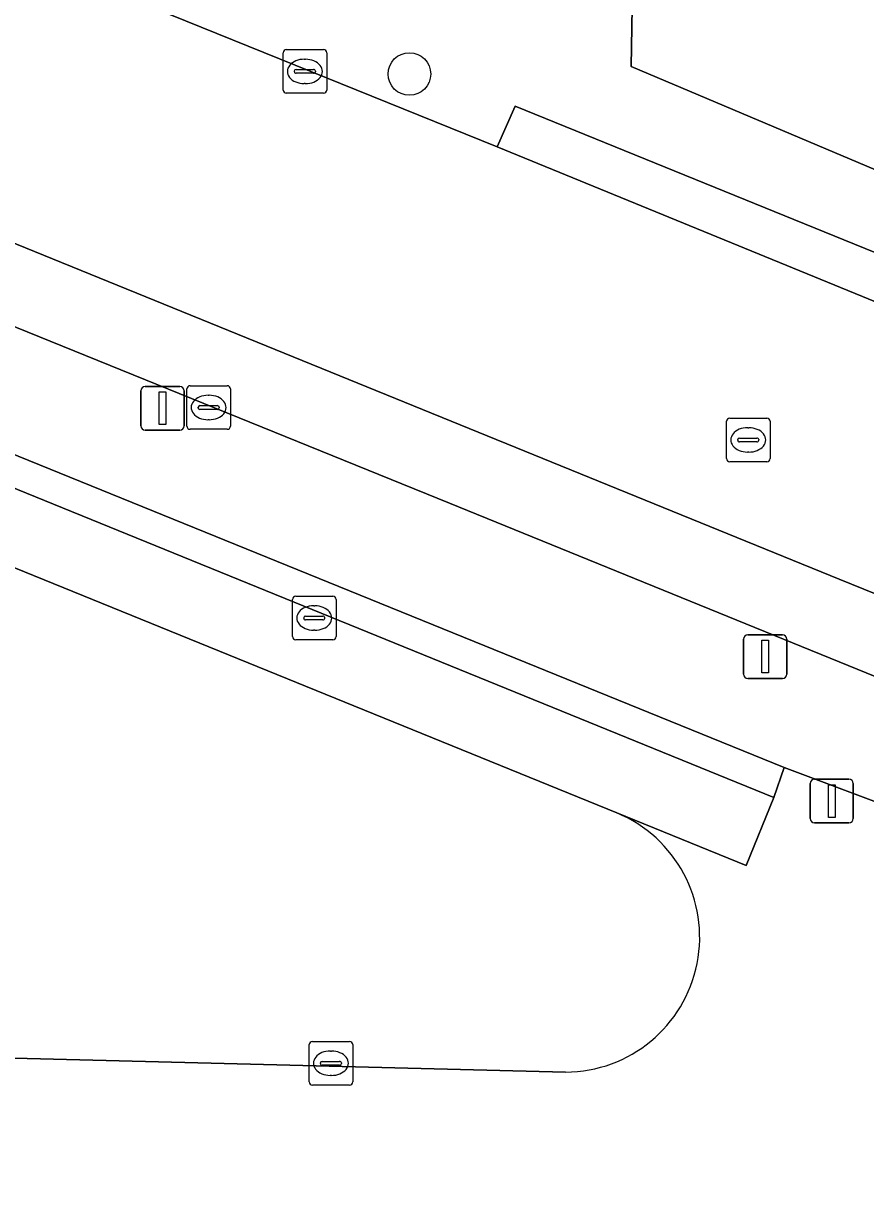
# Model space of a CAD drawing. Extents: x 160023 to 161302, y 384750 to 385707.
# Drawn here: x 160601.98 to 160621.3, y 385019.84 to 385046.66 of the extents above; entities that cross this region are included whole.
import ezdxf

# ---------------------------------------------------------------- set-up
doc = ezdxf.new("R2010")
doc.units = 0
for name, color, linetype in [('IMGEO_Boom', 7, 'Continuous'), ('IMGEO_Erf', 7, 'Continuous'), ('IMGEO_Groenvoorziening', 7, 'Continuous'), ('IMGEO_Haag', 7, 'Continuous'), ('IMGEO_Kolk', 7, 'Continuous'), ('IMGEO_Lichtmast', 7, 'Continuous'), ('IMGEO_Parkeervlak_gesloten', 7, 'Continuous'), ('IMGEO_Rijbaan_lokaal_gesloten', 7, 'Continuous'), ('IMGEO_Rijbaan_lokaal_open', 7, 'Continuous'), ('IMGEO_Rioolput', 7, 'Continuous'), ('IMGEO_Voetpad_open', 7, 'Continuous')]:
    doc.layers.add(name, color=color, linetype=linetype)

msp = doc.modelspace()

# ---------------------------------------------------------------- linework, layer by layer
at = {"layer": 'IMGEO_Boom'}
msp.add_circle((160610.833, 385045.495), 0.489, dxfattribs=at)
at = {"layer": 'IMGEO_Erf'}
for points in [[(160647.992, 384969.715), (160648.747, 385000), (160648.757, 385000.381), (160648.778, 385001.243), (160648.963, 385008.672), (160649.153, 385016.8), (160636.372, 385021.965), (160636.673, 385022.662), (160632.039, 385024.523), (160631.763, 385023.881), (160622.955, 385027.473), (160621.584, 385028.019), (160621.857, 385028.675), (160619.435, 385029.588), (160619.198, 385028.903), (160618.561, 385027.337), (160615.591, 385028.545)], [(160614.417, 385022.601), (160598.744, 385022.997), (160598.702, 385021.338), (160598.673, 385020.609), (160569.828, 385021.376)]]:
    msp.add_lwpolyline(points, dxfattribs=at)
msp.add_arc((160614.403, 385025.692), 3.091, 270.2638, 67.3908, dxfattribs=at)
at = {"layer": 'IMGEO_Groenvoorziening'}
for points in [[(160619.435, 385029.588), (160585.944, 385043.191), (160577.541, 385046.294)], [(160577.279, 385045.596), (160585.718, 385042.523), (160619.198, 385028.903), (160619.435, 385029.588)], [(160615.591, 385028.545), (160586.84, 385040.237), (160580.319, 385042.788), (160577.492, 385043.776)], [(160571.051, 385023.698), (160598.744, 385022.997), (160614.417, 385022.601)]]:
    msp.add_lwpolyline(points, dxfattribs=at)
msp.add_arc((160614.403, 385025.692), 3.091, 270.2638, 67.3908, dxfattribs=at)
at = {"layer": 'IMGEO_Haag'}
msp.add_lwpolyline([(160577.279, 385045.596), (160585.718, 385042.523), (160619.198, 385028.903), (160619.435, 385029.588), (160585.944, 385043.191), (160577.541, 385046.294)], dxfattribs=at)
at = {"layer": 'IMGEO_Kolk'}
for p, q in [((160607.934, 385045.128), (160607.934, 385045.98)), ((160608.009, 385046.054), (160608.861, 385046.054)), ((160608.935, 385045.98), (160608.935, 385045.128)), ((160608.422, 385045.834), (160608.447, 385045.834)), ((160608.193, 385045.548), (160608.193, 385045.56)), ((160608.631, 385045.511), (160608.233, 385045.511)), ((160608.236, 385045.597), (160608.634, 385045.597)), ((160608.677, 385045.56), (160608.677, 385045.548)), ((160608.445, 385045.274), (160608.42, 385045.274)), ((160608.861, 385045.054), (160608.009, 385045.054)), ((160605.726, 385037.419), (160605.726, 385038.271)), ((160605.801, 385038.345), (160606.653, 385038.345)), ((160606.727, 385038.271), (160606.727, 385037.419)), ((160606.028, 385037.888), (160606.426, 385037.888)), ((160606.214, 385038.125), (160606.239, 385038.125)), ((160605.985, 385037.839), (160605.985, 385037.851)), ((160606.423, 385037.802), (160606.025, 385037.802)), ((160606.469, 385037.851), (160606.469, 385037.839)), ((160606.237, 385037.565), (160606.212, 385037.565)), ((160606.653, 385037.345), (160605.801, 385037.345)), ((160608.149, 385032.591), (160608.149, 385033.443)), ((160608.224, 385033.517), (160609.076, 385033.517)), ((160609.15, 385033.443), (160609.15, 385032.591)), ((160608.451, 385033.06), (160608.849, 385033.06)), ((160608.637, 385033.297), (160608.662, 385033.297)), ((160608.408, 385033.011), (160608.408, 385033.023)), ((160608.846, 385032.974), (160608.448, 385032.974)), ((160608.892, 385033.023), (160608.892, 385033.011)), ((160608.66, 385032.737), (160608.635, 385032.737)), ((160609.076, 385032.517), (160608.224, 385032.517)), ((160608.531, 385022.378), (160608.531, 385023.23)), ((160608.606, 385023.304), (160609.458, 385023.304)), ((160609.532, 385023.23), (160609.532, 385022.378)), ((160609.019, 385023.084), (160609.044, 385023.084)), ((160608.79, 385022.798), (160608.79, 385022.81)), ((160609.228, 385022.761), (160608.83, 385022.761)), ((160608.833, 385022.847), (160609.231, 385022.847)), ((160609.274, 385022.81), (160609.274, 385022.798)), ((160609.042, 385022.524), (160609.017, 385022.524)), ((160609.458, 385022.304), (160608.606, 385022.304))]:
    msp.add_line(p, q, dxfattribs=at)
for points in [[(160607.934, 385045.128), (160607.934, 385045.98)], [(160608.009, 385046.054), (160608.861, 385046.054)], [(160608.935, 385045.98), (160608.935, 385045.128)], [(160608.861, 385045.054), (160608.009, 385045.054)], [(160605.726, 385037.419), (160605.726, 385038.271)], [(160605.801, 385038.345), (160606.653, 385038.345)], [(160606.727, 385038.271), (160606.727, 385037.419)], [(160606.653, 385037.345), (160605.801, 385037.345)], [(160608.149, 385032.591), (160608.149, 385033.443)], [(160608.224, 385033.517), (160609.076, 385033.517)], [(160609.15, 385033.443), (160609.15, 385032.591)], [(160609.076, 385032.517), (160608.224, 385032.517)], [(160608.531, 385022.378), (160608.531, 385023.23)], [(160608.606, 385023.304), (160609.458, 385023.304)], [(160609.532, 385023.23), (160609.532, 385022.378)], [(160609.458, 385022.304), (160608.606, 385022.304)]]:
    msp.add_lwpolyline(points, dxfattribs=at)
for centre, radius, start, end in [((160608.011, 385045.978), 0.0765, 91.552, 178.448), ((160608.011, 385045.978), 0.0765, 91.552, 178.448), ((160608.859, 385045.978), 0.0765, 1.552, 88.448), ((160608.859, 385045.978), 0.0765, 1.552, 88.448), ((160608.233, 385045.557), 0.0403, 85.8775, 175.7526), ((160608.23, 385045.547), 0.0366, 178.938, 274.7102), ((160608.634, 385045.554), 0.043, 264.8664, 352.4533), ((160608.638, 385045.559), 0.0386, 1.7309, 96.639), ((160608.011, 385045.13), 0.0765, 181.552, 268.448), ((160608.011, 385045.13), 0.0765, 181.552, 268.448), ((160608.859, 385045.13), 0.0765, 271.552, 358.448), ((160608.859, 385045.13), 0.0765, 271.552, 358.448), ((160605.803, 385038.269), 0.0765, 91.552, 178.448), ((160605.803, 385038.269), 0.0765, 91.552, 178.448), ((160606.651, 385038.269), 0.0765, 1.552, 88.448), ((160606.651, 385038.269), 0.0765, 1.552, 88.448), ((160606.025, 385037.848), 0.0403, 85.8775, 175.7526), ((160606.43, 385037.85), 0.0386, 1.7309, 96.639), ((160606.022, 385037.838), 0.0366, 178.938, 274.7102), ((160606.426, 385037.845), 0.043, 264.8664, 352.4533), ((160605.803, 385037.421), 0.0765, 181.552, 268.448), ((160605.803, 385037.421), 0.0765, 181.552, 268.448), ((160606.651, 385037.421), 0.0765, 271.552, 358.448), ((160606.651, 385037.421), 0.0765, 271.552, 358.448), ((160608.226, 385033.441), 0.0765, 91.552, 178.448), ((160608.226, 385033.441), 0.0765, 91.552, 178.448), ((160609.074, 385033.441), 0.0765, 1.552, 88.448), ((160609.074, 385033.441), 0.0765, 1.552, 88.448), ((160608.448, 385033.02), 0.0403, 85.8775, 175.7526), ((160608.853, 385033.022), 0.0386, 1.7309, 96.639), ((160608.445, 385033.01), 0.0366, 178.938, 274.7102), ((160608.849, 385033.017), 0.043, 264.8664, 352.4533), ((160608.226, 385032.593), 0.0765, 181.552, 268.448), ((160608.226, 385032.593), 0.0765, 181.552, 268.448), ((160609.074, 385032.593), 0.0765, 271.552, 358.448), ((160609.074, 385032.593), 0.0765, 271.552, 358.448), ((160608.608, 385023.228), 0.0765, 91.552, 178.448), ((160608.608, 385023.228), 0.0765, 91.552, 178.448), ((160609.456, 385023.228), 0.0765, 1.552, 88.448), ((160609.456, 385023.228), 0.0765, 1.552, 88.448), ((160608.83, 385022.807), 0.0403, 85.8775, 175.7526), ((160608.827, 385022.797), 0.0366, 178.938, 274.7102), ((160609.231, 385022.804), 0.043, 264.8664, 352.4533), ((160609.235, 385022.809), 0.0386, 1.7309, 96.639), ((160608.608, 385022.38), 0.0765, 181.552, 268.448), ((160608.608, 385022.38), 0.0765, 181.552, 268.448), ((160609.456, 385022.38), 0.0765, 271.552, 358.448), ((160609.456, 385022.38), 0.0765, 271.552, 358.448)]:
    msp.add_arc(centre, radius, start, end, dxfattribs=at)
for centre, major_axis, ratio, start_param, end_param in [((160608.421, 385045.554), (-0.387, 0.002), 0.722429, 4.712389, 7.853982), ((160608.446, 385045.554), (-0.39, 0.002), 0.717154, 1.570796, 4.712389), ((160606.213, 385037.845), (-0.387, 0.002), 0.722429, 4.712389, 7.853982), ((160606.238, 385037.845), (-0.39, 0.002), 0.717154, 1.570796, 4.712389), ((160608.636, 385033.017), (-0.387, 0.002), 0.722429, 4.712389, 7.853982), ((160608.661, 385033.017), (-0.39, 0.002), 0.717154, 1.570796, 4.712389), ((160609.018, 385022.804), (-0.387, 0.002), 0.722429, 4.712389, 7.853982), ((160609.043, 385022.804), (-0.39, 0.002), 0.717154, 1.570796, 4.712389)]:
    msp.add_ellipse(centre, major_axis=major_axis, ratio=ratio, start_param=start_param, end_param=end_param, dxfattribs=at)
at = {"layer": 'IMGEO_Lichtmast'}
for p, q in [((160604.673, 385037.427), (160604.673, 385038.227)), ((160604.673, 385038.227), (160604.673, 385037.427)), ((160604.773, 385038.327), (160605.563, 385038.327)), ((160605.563, 385038.327), (160604.773, 385038.327)), ((160605.663, 385038.227), (160605.663, 385037.427)), ((160605.663, 385037.427), (160605.663, 385038.227)), ((160605.563, 385037.327), (160604.773, 385037.327)), ((160604.773, 385037.327), (160605.563, 385037.327)), ((160618.502, 385031.732), (160618.502, 385032.532)), ((160618.502, 385032.532), (160618.502, 385031.732)), ((160618.602, 385032.632), (160619.392, 385032.632)), ((160619.392, 385032.632), (160618.602, 385032.632)), ((160619.492, 385032.532), (160619.492, 385031.732)), ((160619.492, 385031.732), (160619.492, 385032.532)), ((160619.392, 385031.632), (160618.602, 385031.632)), ((160618.602, 385031.632), (160619.392, 385031.632)), ((160620.129, 385029.317), (160620.919, 385029.317)), ((160620.919, 385029.317), (160620.129, 385029.317)), ((160620.029, 385028.417), (160620.029, 385029.217)), ((160620.029, 385029.217), (160620.029, 385028.417)), ((160621.019, 385029.217), (160621.019, 385028.417)), ((160621.019, 385028.417), (160621.019, 385029.217)), ((160620.919, 385028.317), (160620.129, 385028.317)), ((160620.129, 385028.317), (160620.919, 385028.317))]:
    msp.add_line(p, q, dxfattribs=at)
for points in [[(160605.093, 385038.202), (160605.243, 385038.202), (160605.243, 385037.452), (160605.093, 385037.452), (160605.093, 385038.202)], [(160618.922, 385032.507), (160619.072, 385032.507), (160619.072, 385031.757), (160618.922, 385031.757), (160618.922, 385032.507)], [(160620.449, 385029.192), (160620.599, 385029.192), (160620.599, 385028.442), (160620.449, 385028.442), (160620.449, 385029.192)]]:
    msp.add_lwpolyline(points, dxfattribs=at)
for centre, start, end in [((160604.773, 385038.227), 90, 180), ((160604.773, 385038.227), 90, 180), ((160605.563, 385038.227), 0, 90), ((160605.563, 385038.227), 360, 90), ((160604.773, 385037.427), 180, 270), ((160604.773, 385037.427), 180, 270), ((160605.563, 385037.427), 270, 0), ((160605.563, 385037.427), 270, 0), ((160618.602, 385032.532), 90, 180), ((160618.602, 385032.532), 90, 180), ((160619.392, 385032.532), 0, 90), ((160619.392, 385032.532), 360, 90), ((160618.602, 385031.732), 180, 270), ((160618.602, 385031.732), 180, 270), ((160619.392, 385031.732), 270, 0), ((160619.392, 385031.732), 270, 0), ((160620.129, 385029.217), 90, 180), ((160620.129, 385029.217), 90, 180), ((160620.919, 385029.217), 0, 90), ((160620.919, 385029.217), 360, 90), ((160620.129, 385028.417), 180, 270), ((160620.129, 385028.417), 180, 270), ((160620.919, 385028.417), 270, 0), ((160620.919, 385028.417), 270, 0)]:
    msp.add_arc(centre, 0.1, start, end, dxfattribs=at)
at = {"layer": 'IMGEO_Parkeervlak_gesloten'}
msp.add_lwpolyline([(160566.863, 385052.545), (160571.301, 385051.19), (160585.387, 385046.34), (160611.75, 385035.652), (160642.612, 385023.087), (160657.707, 385017.06), (160664.436, 385014.299), (160665.07, 385015.82), (160638.453, 385026.712), (160620.694, 385033.909), (160596.698, 385043.67), (160588.849, 385046.836), (160585.082, 385048.283)], dxfattribs=at)
at = {"layer": 'IMGEO_Rijbaan_lokaal_gesloten'}
msp.add_lwpolyline([(160596.698, 385043.67), (160620.694, 385033.909), (160638.453, 385026.712), (160665.07, 385015.82), (160667.501, 385021.654), (160664.82, 385022.747), (160662.491, 385023.66), (160645.566, 385030.496), (160642.12, 385031.906), (160624.532, 385039.041), (160612.845, 385043.826), (160590.309, 385052.935)], dxfattribs=at)
at = {"layer": 'IMGEO_Rijbaan_lokaal_open'}
msp.add_lwpolyline([(160622.916, 385099.184), (160622.965, 385101.188), (160623.082, 385106.004), (160623.722, 385132.207), (160617.844, 385132.455), (160617.723, 385128.133), (160617.484, 385119.568), (160617.43, 385117.621), (160617.044, 385103.79), (160616.494, 385078.673), (160616.352, 385070.534), (160616.32, 385068.707), (160615.997, 385050.184), (160615.918, 385045.67), (160621.727, 385043.212), (160621.803, 385046.719), (160622.325, 385070.649)], close=True, dxfattribs=at)
at = {"layer": 'IMGEO_Rioolput'}
for p, q in [((160618.107, 385036.676), (160618.107, 385037.528)), ((160618.182, 385037.602), (160619.034, 385037.602)), ((160618.595, 385037.382), (160618.62, 385037.382)), ((160619.108, 385037.528), (160619.108, 385036.676)), ((160618.366, 385037.096), (160618.366, 385037.108)), ((160618.409, 385037.145), (160618.807, 385037.145)), ((160618.85, 385037.108), (160618.85, 385037.096)), ((160618.804, 385037.059), (160618.406, 385037.059)), ((160618.618, 385036.822), (160618.593, 385036.822)), ((160619.034, 385036.602), (160618.182, 385036.602))]:
    msp.add_line(p, q, dxfattribs=at)
for points in [[(160618.107, 385036.676), (160618.107, 385037.528)], [(160618.182, 385037.602), (160619.034, 385037.602)], [(160619.108, 385037.528), (160619.108, 385036.676)], [(160619.034, 385036.602), (160618.182, 385036.602)]]:
    msp.add_lwpolyline(points, dxfattribs=at)
for centre, radius, start, end in [((160618.184, 385037.526), 0.0765, 91.552, 178.448), ((160618.184, 385037.526), 0.0765, 91.552, 178.448), ((160619.032, 385037.526), 0.0765, 1.552, 88.448), ((160619.032, 385037.526), 0.0765, 1.552, 88.448), ((160618.406, 385037.105), 0.0403, 85.8775, 175.7526), ((160618.403, 385037.095), 0.0366, 178.938, 274.7102), ((160618.807, 385037.102), 0.043, 264.8664, 352.4533), ((160618.811, 385037.107), 0.0386, 1.7309, 96.639), ((160618.184, 385036.678), 0.0765, 181.552, 268.448), ((160618.184, 385036.678), 0.0765, 181.552, 268.448), ((160619.032, 385036.678), 0.0765, 271.552, 358.448), ((160619.032, 385036.678), 0.0765, 271.552, 358.448)]:
    msp.add_arc(centre, radius, start, end, dxfattribs=at)
for centre, major_axis, ratio, start_param, end_param in [((160618.594, 385037.102), (-0.387, 0.002), 0.722429, 4.712389, 7.853982), ((160618.619, 385037.102), (-0.39, 0.002), 0.717154, 1.570796, 4.712389)]:
    msp.add_ellipse(centre, major_axis=major_axis, ratio=ratio, start_param=start_param, end_param=end_param, dxfattribs=at)
at = {"layer": 'IMGEO_Voetpad_open'}
for points in [[(160590.309, 385052.935), (160612.845, 385043.826), (160613.259, 385044.754), (160624.936, 385040.01), (160624.532, 385039.041), (160642.12, 385031.906), (160645.566, 385030.496), (160662.491, 385023.66), (160664.82, 385022.747), (160667.501, 385021.654), (160672.047, 385019.862), (160674.225, 385018.942), (160674.322, 385022.108), (160666.556, 385025.321), (160659.482, 385028.18), (160656.701, 385029.304), (160648.029, 385032.808), (160643.261, 385034.732), (160635.524, 385037.858), (160625.737, 385041.812)], [(160625.737, 385041.812), (160621.727, 385043.212), (160615.918, 385045.67), (160615.997, 385050.184)], [(160577.541, 385046.294), (160585.944, 385043.191), (160619.435, 385029.588), (160621.857, 385028.675), (160632.039, 385024.523), (160636.673, 385022.662), (160649.888, 385017.253), (160649.88, 385016.945), (160650.504, 385016.691), (160650.903, 385016.528), (160651.802, 385016.154), (160652.099, 385016.031), (160668.076, 385009.398), (160674.415, 385006.969), (160677.523, 385005.617), (160675.086, 385002.197), (160676.913, 385002.119), (160681.887, 385001.944), (160681.797, 385003.965), (160691.49, 385000), (160722.152, 384987.458)], [(160719.096, 384991.924), (160718.081, 384992.307), (160707.934, 384996.486), (160699.297, 385000), (160687.71, 385004.714), (160678.981, 385008.301), (160668.783, 385012.492), (160664.436, 385014.299), (160657.707, 385017.06), (160642.612, 385023.087), (160611.75, 385035.652), (160585.387, 385046.34)], [(160577.492, 385043.776), (160580.319, 385042.788), (160586.84, 385040.237), (160615.591, 385028.545), (160618.561, 385027.337), (160619.198, 385028.903), (160585.718, 385042.523), (160577.279, 385045.596)]]:
    msp.add_lwpolyline(points, dxfattribs=at)
msp.add_lwpolyline([(160612.845, 385043.826), (160624.532, 385039.041), (160624.936, 385040.01), (160613.259, 385044.754)], close=True, dxfattribs=at)

doc.saveas('drawing.dxf')
